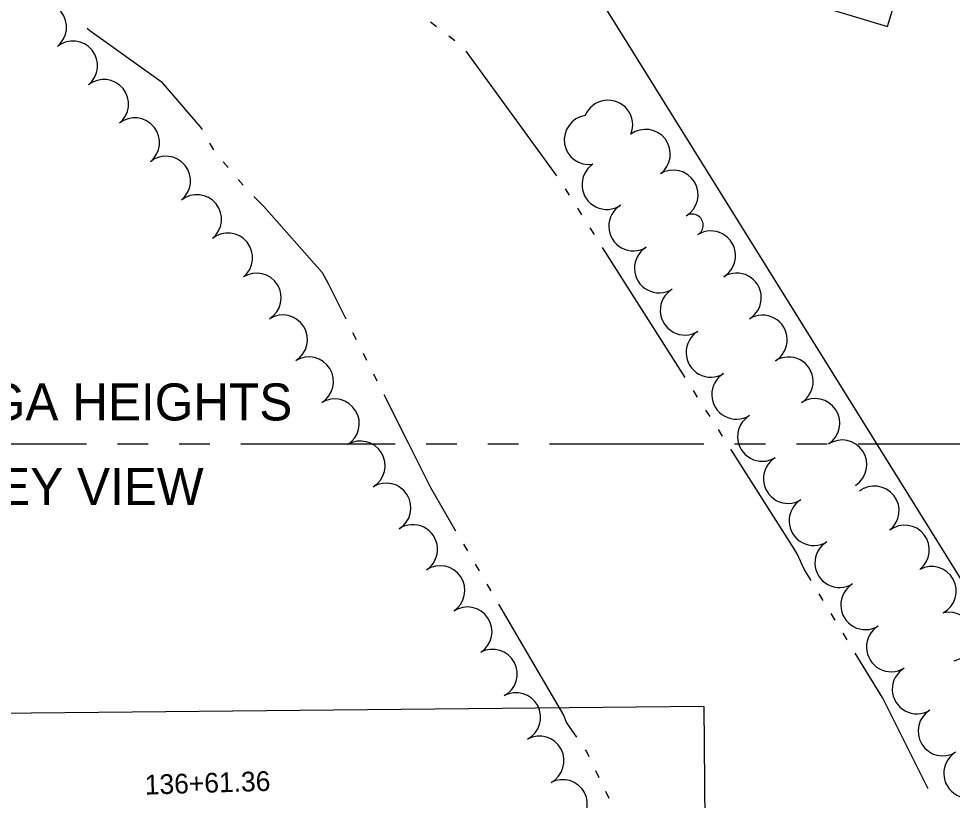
# Model space of a CAD drawing. Extents: x -25029 to 2274964, y -81170 to 687028.
# Drawn here: x -3776.2 to -3398, y -66063.2 to -65746.4 of the extents above; entities that cross this region are included whole.
import ezdxf

# ---------------------------------------------------------------- set-up
doc = ezdxf.new("R2010")
doc.units = 0
for name, color, linetype in [('BLDG', 7, 'Continuous'), ('BR_X_Rail_Object', 7, 'Continuous'), ('Default', 7, 'Continuous'), ('DIVISIONS', 7, 'Continuous'), ('TREES', 7, 'Continuous'), ('WATER', 7, 'Continuous')]:
    doc.layers.add(name, color=color, linetype=linetype)

msp = doc.modelspace()

# ---------------------------------------------------------------- linework, layer by layer
at = {"layer": 'BLDG'}
msp.add_lwpolyline([(-3409.6, -65700.99), (-3378.7, -65710.34), (-3363.14, -65658.95), (-3403.52, -65646.73), (-3404.88, -65651.23), (-3447.3, -65638.39), (-3441.5, -65619.24), (-3475.17, -65609.05), (-3490.47, -65659.58), (-3462.98, -65667.9), (-3464.26, -65672.14), (-3503.49, -65660.26), (-3513.9, -65694.63), (-3511.75, -65695.28), (-3519.49, -65720.84), (-3424.33, -65749.65)], close=True, dxfattribs=at)
at = {"layer": 'BR_X_Rail_Object'}
msp.add_line((-3678.76, -65516.39), (-3115.54, -66422.83), dxfattribs=at)
at = {"layer": 'Default'}
for q in [(-4614.65, -66036.11), (-3484.02, -67522.6)]:
    msp.add_line((-3498.71, -66025.16), q, dxfattribs=at)
at = {"layer": 'DIVISIONS'}
for p, q in [((-3811.22, -65918.69), (-3748.72, -65918.69)), ((-3736.22, -65918.69), (-3723.72, -65918.69)), ((-3711.22, -65918.69), (-3698.72, -65918.69)), ((-3686.22, -65918.69), (-3623.72, -65918.69)), ((-3611.22, -65918.69), (-3598.72, -65918.69)), ((-3586.22, -65918.69), (-3573.72, -65918.69)), ((-3561.22, -65918.69), (-3498.72, -65918.69)), ((-3486.22, -65918.69), (-3473.72, -65918.69)), ((-3461.22, -65918.69), (-3448.72, -65918.69))]:
    msp.add_line(p, q, dxfattribs=at)
msp.add_lwpolyline([(-3436.22, -65918.69), (-3374.7, -65918.69), (-3374.4, -65917.76)], dxfattribs=at)
at = {"layer": 'TREES'}
for centre, radius, start, end in [((-3766.82, -65749.91), 10, 308.9046, 128.9046), ((-3754.26, -65765.47), 10, 308.9046, 128.9046), ((-3741.7, -65781.04), 10, 308.9046, 128.9046), ((-3537.49, -65789.46), 10, 337.741, 157.741), ((-3729.14, -65796.6), 10, 308.9046, 128.9046), ((-3545.21, -65795.55), 10, 98.8855, 278.8855), ((-3522.26, -65801.26), 10, 306.7192, 126.7192), ((-3716.58, -65812.16), 10, 308.9046, 128.9046), ((-3538.05, -65813.71), 10, 124.1378, 304.1378), ((-3511.03, -65817.79), 10, 301.6872, 121.6872), ((-3704.02, -65827.73), 10, 308.9046, 128.9046), ((-3527.22, -65830.51), 10, 121.4744, 301.4744), ((-3503.43, -65830.12), 4.48, 301.5431, 121.5431), ((-3495.86, -65842.46), 10, 301.5431, 121.5431), ((-3691.46, -65843.29), 10, 308.9046, 128.9046), ((-3516.77, -65847.57), 10, 121.4744, 301.4744), ((-3679.86, -65859.54), 10, 302.0971, 122.0971), ((-3485.4, -65859.5), 10, 301.5431, 121.5431), ((-3506.33, -65864.63), 10, 121.4744, 301.4744), ((-3669.24, -65876.49), 10, 302.097, 122.097), ((-3474.93, -65876.55), 10, 301.5431, 121.5431), ((-3495.89, -65881.69), 10, 121.4744, 301.4744), ((-3658.7, -65893.48), 10, 301.5104, 121.5104), ((-3464.39, -65893.54), 10, 302.105, 122.105), ((-3485.45, -65898.74), 10, 121.4744, 301.4744), ((-3648.24, -65910.53), 10, 301.5104, 121.5104), ((-3453.62, -65910.39), 10, 303.0522, 123.0522), ((-3475, -65915.8), 10, 121.4744, 301.4744), ((-3637.79, -65927.58), 10, 301.5104, 121.5104), ((-3442.71, -65927.16), 10, 303.0522, 123.0522), ((-3464.56, -65932.86), 10, 121.4744, 301.4744), ((-3627.34, -65944.64), 10, 301.5104, 121.5104), ((-3429.57, -65945.86), 10, 307.7184, 127.7184), ((-3454.12, -65949.92), 10, 121.4744, 301.4744), ((-3616.56, -65961.48), 10, 303.6981, 123.6981), ((-3417.33, -65961.68), 10, 307.7184, 127.7184), ((-3443.68, -65966.97), 10, 121.4744, 301.4744), ((-3605.5, -65978.14), 10, 303.456, 123.456), ((-3406.45, -65978.38), 10, 298.4855, 118.4855), ((-3433.23, -65984.03), 10, 121.4744, 301.4744), ((-3594.48, -65994.83), 10, 303.4458, 123.4458), ((-3399.51, -65996.93), 10, 282.5223, 102.5223), ((-3422.79, -66001.09), 10, 121.4744, 301.4744), ((-3584.24, -66011.97), 9.98, 298.2607, 118.2607), ((-3412.35, -66018.15), 10, 121.4744, 301.4744), ((-3574.78, -66029.56), 10, 298.2607, 118.2607), ((-3401.91, -66035.2), 10, 121.4737, 301.4737), ((-3565.31, -66047.18), 10, 298.2607, 118.2607), ((-3391.47, -66052.27), 10, 121.4314, 301.4314), ((-3555.84, -66064.8), 10, 298.2607, 118.2607)]:
    msp.add_arc(centre, radius, start, end, dxfattribs=at)
at = {"layer": 'WATER'}
for p, q in [((-3606.99, -65749.69), (-3609.46, -65747.77)), ((-3599.57, -65755.43), (-3602.04, -65753.52)), ((-3558.2, -65810.13), (-3595.01, -65759.62)), ((-3698.86, -65796.81), (-3697.36, -65799.56)), ((-3693.39, -65804.38), (-3691.38, -65806.76)), ((-3687.34, -65811.54), (-3685.32, -65813.92)), ((-3553.09, -65817.99), (-3554.76, -65815.35)), ((-3548.07, -65825.9), (-3549.74, -65823.26)), ((-3543.04, -65833.82), (-3544.72, -65831.18)), ((-3506.21, -65891.87), (-3539.7, -65839.1)), ((-3640.93, -65873.59), (-3639.53, -65876.38)), ((-3636.72, -65881.97), (-3635.32, -65884.76)), ((-3632.51, -65890.34), (-3631.11, -65893.14)), ((-3501.19, -65899.79), (-3502.86, -65897.15)), ((-3496.16, -65907.7), (-3497.84, -65905.06)), ((-3491.14, -65915.62), (-3492.81, -65912.98)), ((-3596.05, -65959.4), (-3594.48, -65962.1)), ((-3591.32, -65967.49), (-3589.75, -65970.19)), ((-3586.59, -65975.58), (-3585.01, -65978.28)), ((-3450.33, -65982.18), (-3451.96, -65979.51)), ((-3445.46, -65990.18), (-3447.08, -65987.52)), ((-3440.58, -65998.19), (-3442.21, -65995.52)), ((-3542.54, -66051.07), (-3541.19, -66053.89)), ((-3538.48, -66059.52), (-3537.13, -66062.34))]:
    msp.add_line(p, q, dxfattribs=at)
for points in [[(-3748.42, -65750.31), (-3747.45, -65751.17), (-3718.5, -65771.88), (-3701.96, -65791.12), (-3701.85, -65791.33)], [(-3681.02, -65818.45), (-3676.91, -65822.55), (-3653.25, -65849.34), (-3650.89, -65853.77), (-3643.74, -65868.01)], [(-3628.3, -65898.72), (-3618.43, -65918.37), (-3609.46, -65936.45), (-3599.21, -65954)], [(-3455.21, -65974.17), (-3458.02, -65969.56), (-3460.95, -65963.28), (-3462.11, -65961.33), (-3487.79, -65920.89)], [(-3581.86, -65983.68), (-3561.48, -66018.54), (-3555.52, -66028.74), (-3554.28, -66031.76), (-3550.27, -66037.55)], [(-3407.85, -66058.58), (-3426.2, -66021.8), (-3437.33, -66003.53)], [(-3546.72, -66042.69), (-3546.19, -66043.45), (-3545.24, -66045.43)]]:
    msp.add_lwpolyline(points, dxfattribs=at)

# ---------------------------------------------------------------- texts
at = {"layer": 'Default'}
msp.add_text('136+61.36', height=8, rotation=1.7657, dxfattribs=at).set_placement((-3725, -66060.9))
at = {"layer": 'DIVISIONS'}
for s, p in [('CUYAHOGA HEIGHTS', (-3874.91, -65909.25)), ('VALLEY VIEW', (-3833.97, -65943.53))]:
    msp.add_text(s, height=15, dxfattribs=at).set_placement(p)

doc.saveas('drawing.dxf')
